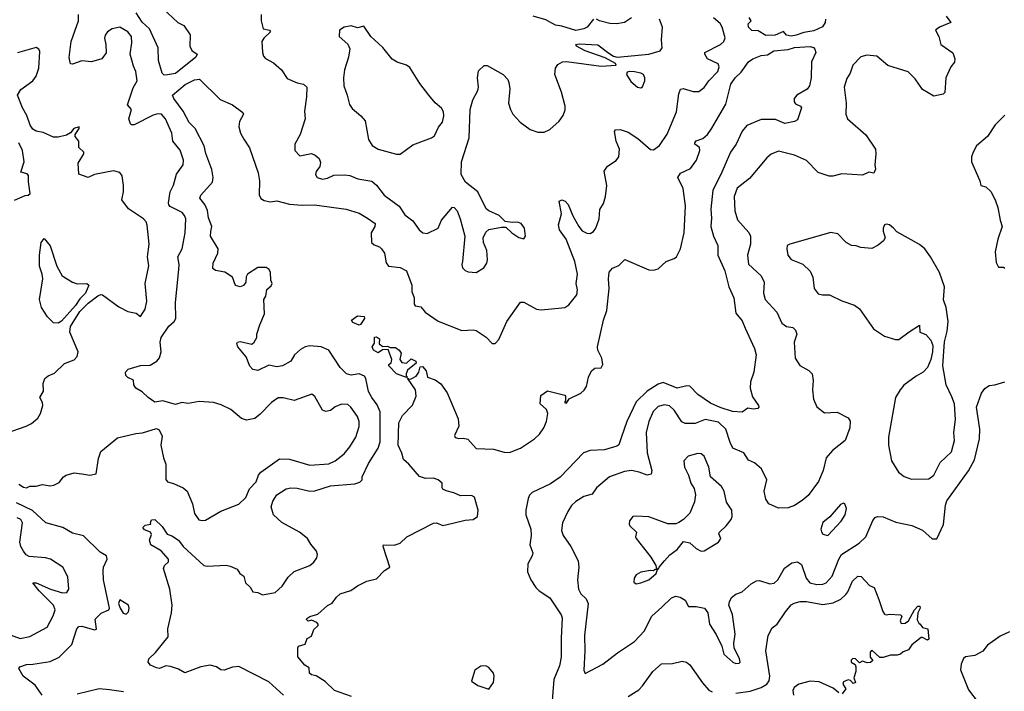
# Model space of a CAD drawing. Extents: x 2133489 to 2292442, y 756223 to 916462.
# Tile 357 of 463: x 2231121 to 2237341, y 844460 to 848702. Entities that reach past the tile are written whole.
import ezdxf

# ---------------------------------------------------------------- set-up
doc = ezdxf.new("R2010")
doc.units = 0

msp = doc.modelspace()

# ---------------------------------------------------------------- linework, layer by layer
at = {"layer": '0CON20XD'}
for points in [[(2232035, 848351.5), (2232020.8, 848365), (2231997.2, 848445), (2231995.3, 848525), (2231942.1, 848645), (2231895, 848687.3), (2231858.1, 848745)], [(2232025, 848772.9), (2232120.6, 848685), (2232158.6, 848665), (2232197.2, 848607.2), (2232196.4, 848535), (2232207.9, 848507.9), (2232242, 848485), (2232233.3, 848465), (2232105, 848363.1), (2232055, 848353.8), (2232035, 848351.5)], [(2231115, 845768.1), (2231145, 845749.2), (2231164.1, 845745.9), (2231185, 845755.7), (2231225, 845756.5), (2231265, 845766.4), (2231315, 845758.6), (2231337.9, 845762.1), (2231371.7, 845778.3), (2231398.8, 845815), (2231415.7, 845824.3), (2231465, 845840), (2231515, 845832.9), (2231565, 845825.7), (2231605, 845833.3), (2231619.1, 845930.9), (2231634.3, 845975), (2231738.9, 846061.1), (2231855, 846089.4), (2231897.8, 846092.2), (2231985, 846120.8), (2232001.9, 846111.9), (2232021.7, 846071.7), (2232013.1, 846015), (2232029.4, 845935), (2232045.6, 845895), (2232045, 845797.5), (2232055, 845783.8), (2232093.2, 845773.2), (2232155, 845744.3), (2232178.9, 845725), (2232212.2, 845645), (2232225, 845583.8), (2232254, 845544), (2232275, 845538.1), (2232295, 845540.6), (2232392.2, 845597.8), (2232505, 845641.8), (2232550.4, 845685), (2232572.1, 845737.9), (2232615, 845783.1), (2232629.4, 845825), (2232645.4, 845845), (2232761.9, 845928.1), (2232825, 845925.4), (2232955, 845889.2), (2233073.2, 845896.8), (2233115, 845915.6), (2233170.6, 845959.4), (2233206.7, 846005), (2233245, 846066), (2233266.7, 846133.3), (2233266.2, 846165), (2233255.9, 846195.9), (2233213.5, 846255), (2233195, 846271.5), (2233155, 846274.3), (2233115, 846257.5), (2233085, 846234.3), (2233055, 846228), (2233035, 846236.7), (2232985, 846322.5), (2232966, 846336), (2232855, 846297.1), (2232785, 846313.5), (2232755, 846312.7), (2232712.5, 846285), (2232639.8, 846210.2), (2232606, 846184), (2232555, 846173.1), (2232523.4, 846183.4), (2232455, 846239.3), (2232395, 846270), (2232345, 846283.9), (2232255, 846290.4), (2232185, 846277.1), (2232145, 846283.6), (2232105, 846271.5), (2232025, 846295.7), (2231975, 846286.7), (2231933.3, 846315), (2231895, 846351.2), (2231855, 846373.8), (2231842.9, 846395), (2231840, 846425), (2231805, 846442), (2231792, 846455), (2231788.8, 846475), (2231807.5, 846495), (2231885, 846517.1), (2231945, 846520.8), (2231988, 846545), (2232004.6, 846565.4), (2232014.6, 846605), (2232009.1, 846665), (2232015, 846693.8), (2232063.1, 846766.9), (2232097.5, 846795), (2232108.6, 846815), (2232105.5, 846915.5), (2232126.8, 847125), (2232128.8, 847155), (2232120.9, 847205), (2232148.5, 847255), (2232167.7, 847355), (2232170, 847445), (2232163.5, 847465), (2232146.9, 847485), (2232071.9, 847521.9), (2232062.5, 847532.5), (2232061.4, 847545), (2232071.4, 847615), (2232093, 847657), (2232112.8, 847727.2), (2232154.3, 847785), (2232155.6, 847815), (2232135, 847878), (2232088.5, 847935), (2232082.1, 847985), (2232043.3, 848075), (2232018, 848105), (2231995, 848107.5), (2231965, 848098.5), (2231845, 848038.8), (2231828.1, 848038.1), (2231820.8, 848045), (2231811.4, 848075), (2231828, 848135), (2231802.5, 848165), (2231839.1, 848270.9), (2231864, 848315), (2231856.1, 848373.9), (2231840.7, 848409.3), (2231818.6, 848485), (2231830, 848555), (2231826.7, 848596.7), (2231805, 848625.8), (2231754.1, 848654.1), (2231705, 848644.4), (2231675.4, 848624.6), (2231660.6, 848605), (2231656.9, 848585), (2231665.7, 848545), (2231667.7, 848492.3), (2231641.2, 848455), (2231575, 848435.8), (2231515, 848441.9), (2231455, 848420.8), (2231442.3, 848422.3), (2231434, 848464), (2231446.2, 848565), (2231493.5, 848695), (2231492.5, 848735)], [(2232646.7, 848735), (2232646.2, 848695), (2232660, 848645), (2232700, 848635), (2232706.7, 848625), (2232664.3, 848585), (2232651.9, 848565), (2232654.3, 848494.3), (2232661.7, 848471.7), (2232675, 848456.7), (2232725, 848430), (2232775.7, 848385.7), (2232810.9, 848330.9), (2232875, 848302.9), (2232915, 848295.8), (2232934.2, 848275), (2232933.1, 848215), (2232920, 848125), (2232924, 848075), (2232893.8, 847976.2), (2232858.8, 847915), (2232860, 847875), (2232891.2, 847841.2), (2232965, 847856.2), (2232987.3, 847847.3), (2233012.5, 847825), (2233020.7, 847800.7), (2233018, 847775), (2232995, 847743.3), (2232989.2, 847725), (2233000, 847705), (2233035, 847694.4), (2233065, 847700.6), (2233105, 847720), (2233175, 847721.4), (2233207.2, 847717.2), (2233257, 847697), (2233345, 847681.8), (2233376.2, 847656.2), (2233423.8, 847593.8), (2233518.5, 847525), (2233555, 847470), (2233605, 847432), (2233645, 847373.8), (2233667.5, 847355), (2233695, 847352), (2233764, 847385), (2233786, 847435), (2233855, 847517.5), (2233865, 847516.7), (2233884.2, 847494.2), (2233904, 847445), (2233934, 847335), (2233918.8, 847175), (2233914, 847155), (2233918.8, 847135), (2233935, 847118), (2233955, 847109.2), (2234005, 847106.2), (2234053.8, 847135), (2234071.9, 847165), (2234075.6, 847185), (2234071.2, 847245), (2234051.2, 847295), (2234050, 847325), (2234065, 847360), (2234085, 847377.5), (2234165, 847392.5), (2234191.7, 847391.7), (2234230, 847355), (2234275, 847326.2), (2234305, 847317.5), (2234316, 847335), (2234310, 847385), (2234290, 847415), (2234265, 847422.9), (2234231.2, 847421.2), (2234188.3, 847428.3), (2234150, 847465), (2234085, 847493.8), (2234067.3, 847507.3), (2234015.8, 847615), (2233936.7, 847675), (2233910.8, 847725), (2233911.8, 847805), (2233961.5, 847955), (2233966.7, 848135), (2233984.5, 848195.5), (2234015.6, 848254.4), (2234020, 848275), (2234012.5, 848335), (2234020.3, 848379.7), (2234055, 848412.5), (2234075, 848412.5), (2234175.8, 848355.8), (2234203.8, 848325), (2234212, 848305), (2234217.5, 848265), (2234210, 848175), (2234220.6, 848135), (2234236.4, 848106.4), (2234282, 848055), (2234345, 848008.6), (2234395, 847991.4), (2234435, 847992), (2234470.5, 848009.5), (2234529.5, 848060.5), (2234553.6, 848096.4), (2234566.4, 848133.6), (2234566.7, 848155), (2234543.8, 848245), (2234502.5, 848355), (2234506, 848395), (2234521.3, 848418.7), (2234550, 848435), (2234575, 848437.3), (2234795, 848409.3), (2234890, 848415), (2234885, 848426.2), (2234820.3, 848460.3), (2234693.3, 848505), (2234637.5, 848535), (2234633.6, 848546.4), (2234655, 848550), (2234773.2, 848543.2), (2234841.7, 848491.7), (2234872.5, 848472.5), (2234896.4, 848466.4), (2235095, 848484.5), (2235167.5, 848505), (2235180, 848525), (2235176, 848575), (2235182.5, 848655), (2235162.9, 848705)], [(2234745, 848706), (2234706.7, 848655), (2234685, 848643.8), (2234635, 848633.8), (2234545, 848662.2), (2234505, 848667.3), (2234445, 848700.4), (2234365, 848725.4)], [(2236972.5, 848725), (2237003.3, 848685), (2236931.4, 848655), (2236906.9, 848635), (2236926.9, 848596.9), (2236940.6, 848545), (2237015, 848492), (2237028.5, 848455), (2237025.6, 848434.4), (2237003.3, 848405), (2236972, 848335), (2236965, 848242.5), (2236955, 848232.5), (2236895, 848220), (2236825, 848262), (2236778.2, 848328.2), (2236732.6, 848372.6), (2236605, 848411.9), (2236535, 848471.9), (2236472.6, 848477.4), (2236435, 848466.9), (2236384.6, 848415.4), (2236366.3, 848363.7), (2236345, 848330), (2236328.6, 848275), (2236341.4, 848175), (2236340, 848105), (2236351.1, 848075), (2236466.5, 847975), (2236526.4, 847885), (2236530, 847855), (2236522.5, 847785), (2236527, 847757), (2236516.4, 847733.6), (2236485, 847740), (2236445, 847720), (2236315, 847728.9), (2236256.6, 847713.4), (2236235, 847713.3), (2236165, 847737.5), (2236092.2, 847812.2), (2236016.5, 847846.5), (2235915, 847872.2), (2235867.9, 847852.1), (2235839.7, 847830.3), (2235731.5, 847698.5), (2235653, 847637), (2235634.5, 847585), (2235639.2, 847495), (2235655, 847438.8), (2235727, 847357), (2235737.5, 847335), (2235738.6, 847285), (2235719.6, 847215), (2235725, 847158), (2235804.2, 847084.2), (2235823.8, 847045), (2235820.6, 846975), (2235830, 846935), (2235904.2, 846855), (2235936, 846785), (2235964.5, 846764.5), (2236005, 846757.5), (2236021.9, 846741.9), (2236030, 846715), (2236013.5, 846665), (2236020, 846565), (2236048.6, 846518.6), (2236105, 846485.6), (2236126.2, 846466.2), (2236133.3, 846423.3), (2236129.5, 846365), (2236135.6, 846305.6), (2236155.8, 846255.8), (2236205, 846218), (2236285, 846223.3), (2236355, 846186.7), (2236366.1, 846166.1), (2236366, 846125), (2236335, 846043.8), (2236255, 845980), (2236216, 845935), (2236197.1, 845855), (2236167.1, 845785), (2236102.4, 845697.6), (2236064, 845665), (2236015, 845633.1), (2235975, 845619.4), (2235915, 845617.1), (2235854.4, 845644.4), (2235835, 845673.3), (2235824.4, 845724.4), (2235841.4, 845795), (2235806.9, 845865), (2235763.8, 845903.8), (2235725, 845920.6), (2235695.4, 845965.4), (2235625, 845995.7), (2235608.2, 846031.8), (2235581.5, 846115), (2235535, 846159.1), (2235452.2, 846177.8), (2235387.4, 846152.6), (2235325, 846151.8), (2235303.1, 846163.1), (2235255.5, 846235.5), (2235225, 846263.1), (2235195, 846269.3), (2235155, 846258.5), (2235123.6, 846226.4), (2235095, 846163.8), (2235077.5, 846095), (2235084.6, 845965.4), (2235114.4, 845855.6), (2235109.1, 845830.9), (2235085, 845825.6), (2235035.2, 845845.2), (2234985, 845854.6), (2234941.4, 845848.6), (2234846.2, 845815), (2234764.7, 845745.3), (2234737.1, 845705), (2234685, 845690), (2234635, 845658.5), (2234607.1, 845632.9), (2234584.1, 845595.9), (2234551.1, 845525), (2234544.4, 845475), (2234554.6, 845444.6), (2234602.5, 845375), (2234650, 845285), (2234653.8, 845245), (2234645.6, 845164.4), (2234650.6, 845105), (2234665.8, 845075), (2234699.2, 845045), (2234711.4, 845015), (2234688, 844812), (2234690.9, 844715), (2234684.3, 844594.3), (2234692.5, 844572.5), (2234805, 844631.1), (2234897.4, 844702.6), (2235005, 844774.4), (2235065, 844840), (2235113.3, 844935), (2235178, 844992), (2235239.4, 845050.6), (2235265, 845060), (2235292.5, 845055), (2235325, 845036.2), (2235345, 844996.7), (2235395, 844996.7), (2235447.5, 844985), (2235467.5, 844955), (2235478.5, 844885), (2235519.8, 844819.8), (2235555.6, 844745.6), (2235568.8, 844695), (2235625, 844643.3), (2235645, 844636.2), (2235665, 844637.5), (2235672.5, 844645), (2235668.8, 844665), (2235634.3, 844735), (2235631.4, 844765), (2235641.7, 844821.7), (2235623.6, 844945), (2235601.4, 845005), (2235604, 845025), (2235617.7, 845052.3), (2235645, 845073.3), (2235685, 845088.8), (2235740.9, 845139.1), (2235775, 845157.1), (2235795, 845160), (2235858.9, 845138.9), (2235886, 845144), (2235909.6, 845165), (2235951.7, 845238.3), (2235998.3, 845271.7), (2236035, 845277.5), (2236059.3, 845260.7), (2236089.2, 845175), (2236113.1, 845145), (2236155.6, 845134.4), (2236195, 845135.8), (2236215.5, 845144.5), (2236253.6, 845186.4), (2236295.3, 845295), (2236312.7, 845325), (2236424.5, 845395), (2236465.3, 845434.7), (2236510.7, 845539.3), (2236525, 845558.8), (2236540, 845565), (2236575, 845562), (2236655, 845528.8), (2236757.3, 845507.3), (2236825, 845478.8), (2236885, 845423.8), (2236915, 845423.8), (2236955.7, 845514.3), (2236968.5, 845635), (2236977.7, 845662.3), (2237115, 845853.3), (2237152.6, 845922.6), (2237184, 846055), (2237185.8, 846115), (2237165.4, 846255), (2237196.1, 846343.9), (2237218.3, 846371.7), (2237245, 846391.2), (2237280, 846395), (2237345, 846415.7)], [(2234985, 848712.9), (2234942.5, 848685), (2234894.2, 848675.8), (2234848.3, 848678.3), (2234784.3, 848694.3), (2234765, 848706)], [(2235270.9, 848119.1), (2235285.5, 848234.5), (2235296, 848264), (2235312, 848268), (2235375, 848248.1), (2235411.7, 848248.3), (2235445, 848274), (2235474.4, 848315), (2235532.2, 848375), (2235540, 848405), (2235533.8, 848423.8), (2235466.7, 848455), (2235448.8, 848485), (2235448.8, 848495), (2235547.8, 848545), (2235568.9, 848565), (2235576.6, 848586.6), (2235559.4, 848655), (2235545, 848677.1), (2235504.5, 848714.5)], [(2235995, 848599.1), (2235964.1, 848604.1), (2235945, 848626.7), (2235892.5, 848605), (2235835, 848603.1), (2235785, 848631.2), (2235745, 848634), (2235724, 848655), (2235722.5, 848675), (2235742.5, 848695), (2235730, 848715)], [(2236211.5, 848705), (2236208.6, 848685), (2236192.4, 848657.6), (2236138, 848632), (2236075, 848622.2), (2236025, 848604.7), (2235995, 848599.1)], [(2233501.7, 847851.7), (2233525, 847853.3), (2233605, 847912), (2233722.5, 847955), (2233741.7, 847968.3), (2233767.7, 848022.3), (2233791.2, 848055), (2233800.8, 848095), (2233799.3, 848119.3), (2233785, 848143.8), (2233745, 848177.5), (2233706.2, 848225), (2233649.3, 848299.3), (2233585, 848399.6), (2233565, 848415.3), (2233504.8, 848434.8), (2233475, 848451.8), (2233416.2, 848526.2), (2233340, 848595), (2233295, 848660.6), (2233255, 848651.1), (2233215, 848662.7), (2233170, 848655), (2233142.5, 848635), (2233140, 848595), (2233195, 848546.7), (2233207.3, 848517.3), (2233198.6, 848465), (2233172.7, 848385), (2233166.5, 848335), (2233168, 848285), (2233189.2, 848225), (2233205.6, 848165.6), (2233220.5, 848140.5), (2233276.7, 848095), (2233302.7, 848062.7), (2233324.4, 847944.4), (2233347.3, 847907.3), (2233385, 847883.8), (2233501.7, 847851.7)], [(2231035, 846090.8), (2231162.5, 846135), (2231195, 846151.2), (2231236.7, 846185), (2231252.5, 846215), (2231266.7, 846265), (2231266, 846285), (2231248, 846315), (2231271.2, 846355), (2231268.8, 846405), (2231281.2, 846435), (2231301.7, 846451.7), (2231340.3, 846469.7), (2231405, 846530), (2231465, 846554.2), (2231485, 846573.8), (2231491.1, 846605), (2231437.4, 846727.4), (2231442.2, 846765), (2231501.1, 846858.9), (2231555, 846912.5), (2231615, 846958.5), (2231635, 846967.1), (2231645, 846964.3), (2231747.6, 846887.6), (2231805, 846859.2), (2231857.6, 846847.6), (2231885, 846827.5), (2231915, 846873.8), (2231923.5, 846925), (2231913.8, 847035), (2231936.4, 847146.4), (2231929.5, 847205), (2231939.1, 847285), (2231926.8, 847405), (2231920.8, 847425), (2231904.5, 847445), (2231807.8, 847507.8), (2231766.7, 847565), (2231778.1, 847615), (2231777.1, 847655), (2231768, 847715), (2231755, 847736.7), (2231715, 847748), (2231595, 847724.2), (2231555, 847706), (2231495.9, 847725.9), (2231490.5, 847795), (2231525.7, 847855), (2231526, 847865), (2231496, 847895), (2231496, 847935), (2231472, 847965), (2231472.3, 847977.7), (2231496.2, 848015), (2231496.4, 848026.4), (2231464.2, 848015.8), (2231441.7, 847988.3), (2231417.3, 847972.7), (2231365, 847959.2), (2231335, 847959.2), (2231268.8, 847988.8), (2231225, 847998.9), (2231205, 848011.1), (2231186.9, 848035), (2231166.6, 848096.6), (2231139.5, 848145), (2231108.6, 848225), (2231129.4, 848260.6), (2231204.7, 848315.3), (2231225.5, 848345), (2231243.3, 848395), (2231249.3, 848500.7), (2231243.3, 848515), (2231225, 848526.7), (2231107.7, 848492.3)], [(2233217.8, 844427.8), (2233110, 844465), (2233051.7, 844521.7), (2232995, 844556.7), (2232963.9, 844563.9), (2232952.5, 844575), (2232949.3, 844609.3), (2232922.5, 844625), (2232877.5, 844677.5), (2232877.5, 844735), (2232882.5, 844745), (2232925, 844757.5), (2232937, 844793), (2232965, 844807.5), (2232979.3, 844850.7), (2233007.5, 844875), (2233007.5, 844885), (2232997.5, 844895), (2232965, 844910), (2232943.6, 844903.6), (2232933, 844913), (2232935, 844920), (2232955, 844932.5), (2233005, 844946.7), (2233065, 845002.5), (2233095, 845016.7), (2233123.3, 845055), (2233146.7, 845075), (2233213, 845097), (2233255, 845126), (2233313.3, 845155), (2233375, 845170), (2233425, 845223.8), (2233460, 845245), (2233417.5, 845375), (2233420, 845385), (2233485.9, 845384.1), (2233523.9, 845396.1), (2233567.5, 845435), (2233735, 845521.2), (2233755, 845523.8), (2233795, 845508), (2233858.3, 845521.7), (2233935, 845542), (2233985, 845546.2), (2234013.8, 845565), (2234016.5, 845605), (2233995, 845686.2), (2233975, 845696), (2233905, 845695.6), (2233864.5, 845714.5), (2233815, 845725.4), (2233795, 845737.1), (2233790, 845745), (2233790.8, 845775), (2233765, 845796.7), (2233735, 845805.5), (2233685, 845803.9), (2233646.4, 845816.4), (2233580, 845895), (2233545, 845923.8), (2233535.5, 845965), (2233512.5, 846015), (2233516.4, 846155), (2233538.6, 846201.4), (2233602.3, 846267.7), (2233626.7, 846325), (2233621.4, 846365), (2233571.7, 846438.3), (2233581.7, 846431.7), (2233595, 846433.3), (2233625, 846451.2), (2233642, 846475), (2233650.5, 846509.5), (2233665, 846512.5), (2233689.4, 846485), (2233698, 846445), (2233745, 846426.7), (2233781.1, 846401.1), (2233821.8, 846345), (2233891.5, 846181.5), (2233894.5, 846135.5), (2233868.8, 846075), (2233873, 846063), (2233895, 846056), (2233925, 846059.2), (2233952.9, 846052.9), (2234005, 845994.4), (2234115, 845990), (2234181.1, 845971.1), (2234215, 845968.1), (2234284.9, 845995.1), (2234374.1, 846055), (2234405.8, 846084.2), (2234432.3, 846125), (2234450, 846165), (2234458.1, 846215), (2234449.1, 846239.1), (2234410, 846275), (2234412.3, 846327.7), (2234455, 846357.5), (2234565, 846330), (2234570, 846325), (2234570, 846295), (2234563.6, 846283.6), (2234575, 846280), (2234591.7, 846308.3), (2234665, 846343.3), (2234687.7, 846362.3), (2234702.5, 846385), (2234713.3, 846445), (2234733.3, 846485), (2234755, 846500), (2234795, 846503.3), (2234803.8, 846525), (2234797.8, 846565), (2234774.2, 846615), (2234770.8, 846635), (2234809.3, 846805), (2234829.6, 846865), (2234845.3, 847004.7), (2234840, 847065), (2234845, 847107.5), (2234865, 847133.3), (2234905, 847150), (2234943.3, 847186.7), (2235095, 847122.7), (2235125, 847119.1), (2235155, 847127.5), (2235204.5, 847175.5), (2235255.9, 847194.1), (2235270, 847205), (2235295, 847253.8), (2235318, 847355), (2235327, 847527), (2235312.7, 847635), (2235278.9, 847705), (2235295, 847732.5), (2235358.3, 847761.7), (2235396.7, 847815), (2235417.1, 847875), (2235414.4, 847894.4), (2235386.7, 847915), (2235386.2, 847925), (2235395, 847936.7), (2235437.3, 847952.7), (2235465, 847978), (2235493.6, 848016.4), (2235581.2, 848168.8), (2235612.7, 848295), (2235639.7, 848335), (2235679, 848371), (2235724.3, 848435), (2235752.5, 848455), (2235804, 848475), (2235845, 848479.6), (2235885, 848504.7), (2235976.3, 848513.7), (2236015, 848526.9), (2236115, 848531.9), (2236135, 848525.8), (2236144.2, 848515), (2236149.2, 848495), (2236123.1, 848435), (2236120, 848335), (2236109.2, 848285), (2236095, 848264), (2236030, 848225), (2236014, 848205), (2236014.2, 848184.2), (2236021.2, 848171.2), (2236052.5, 848155), (2236060, 848145), (2236035, 848070), (2236015, 848058.8), (2235955, 848046.7), (2235895, 848072.5), (2235805, 848072), (2235715, 848034.3), (2235685, 847998), (2235647.7, 847915), (2235611.6, 847865), (2235551.1, 847725), (2235500, 847625), (2235486.9, 847505), (2235491.5, 847448.5), (2235487.5, 847395), (2235504.6, 847334.6), (2235531.4, 847275), (2235530.4, 847215), (2235576.2, 847115), (2235601.5, 847015), (2235631.5, 846945), (2235645, 846848.8), (2235685, 846800), (2235702.9, 846752.9), (2235762.2, 846625), (2235773.3, 846585), (2235758.2, 846475), (2235738.5, 846415), (2235735.3, 846375.3), (2235750.3, 846320.3), (2235788, 846265), (2235790, 846255), (2235783.8, 846246.2), (2235755, 846242), (2235721.7, 846248.3), (2235685, 846222.5), (2235623.6, 846226.4), (2235545, 846251.9), (2235485, 846279.7), (2235404.4, 846334.4), (2235355, 846386.4), (2235335, 846390), (2235275, 846374.4), (2235185, 846410.7), (2235155, 846399.2), (2235084.2, 846355.8), (2235015, 846287.9), (2234956.4, 846165), (2234922.1, 846067.9), (2234905, 846016), (2234892.5, 846007.5), (2234815, 845984.6), (2234725, 845981.2), (2234683.3, 845966.7), (2234535, 845813.1), (2234475, 845770.6), (2234358.8, 845715), (2234341.2, 845698.8), (2234332.2, 845677.8), (2234317.7, 845605), (2234317.5, 845575), (2234349.6, 845485), (2234351.8, 845445), (2234344.5, 845385), (2234362.2, 845335), (2234358.1, 845315), (2234331.8, 845265), (2234328.8, 845215), (2234349.6, 845165), (2234381.8, 845115), (2234401.8, 845095), (2234470.7, 845050.7), (2234542.2, 844942.2), (2234547.6, 844925), (2234541.9, 844795), (2234541.7, 844675), (2234530.1, 844619.9), (2234495.6, 844535), (2234482.6, 844375)], [(2235045, 848271.2), (2235055, 848277.5), (2235070.6, 848315), (2235071.1, 848335), (2235061.9, 848355), (2235045, 848364.5), (2235005, 848372.2), (2234974.3, 848375.7), (2234958.8, 848371.2), (2234953.3, 848355), (2234980.7, 848310.7), (2235023.3, 848275), (2235045, 848271.2)], [(2232788.5, 844435), (2232695, 844519.5), (2232505, 844617.5), (2232465, 844613.1), (2232414, 844594), (2232392.5, 844595), (2232364.3, 844614.3), (2232325, 844624.2), (2232265, 844615.6), (2232165, 844576), (2232125, 844600.8), (2232074.1, 844615.9), (2232045, 844620), (2232005.4, 844604.6), (2231985, 844607.7), (2231948.2, 844625), (2231932.7, 844645), (2231937.1, 844665), (2231980, 844705), (2232058.8, 844805), (2232056.2, 844855), (2232080, 844955), (2232083.8, 845005), (2232070, 845105), (2232030.8, 845235), (2232036.2, 845255), (2232061.7, 845278.3), (2232060.8, 845295), (2232015, 845346.9), (2231950.8, 845385), (2231941.2, 845415), (2231955, 845450), (2231947.5, 845465), (2231910.3, 845480.3), (2231900, 845495), (2231915, 845508.8), (2231950, 845515), (2231947.5, 845525), (2231955, 845542.5), (2231975, 845545.7), (2232020.8, 845500.8), (2232053, 845453), (2232082.2, 845442.2), (2232125, 845414.5), (2232155, 845374.3), (2232285.5, 845255.5), (2232305, 845250), (2232425, 845255.8), (2232451.1, 845251.1), (2232495, 845231.2), (2232512, 845205), (2232536.8, 845186.8), (2232547.1, 845145), (2232577.5, 845117.5), (2232595, 845088.8), (2232625, 845084), (2232655, 845070), (2232735, 845083.1), (2232779.2, 845125), (2232818.3, 845181.7), (2232855, 845217.5), (2232953.3, 845255), (2232980, 845275), (2232997.7, 845302.3), (2233003.3, 845325), (2232996.7, 845345), (2232959.5, 845389.5), (2232940, 845425), (2232888.8, 845465), (2232777, 845527), (2232724.5, 845575), (2232710.9, 845625), (2232719.4, 845660.6), (2232745, 845700), (2232775, 845720.8), (2232805, 845738), (2232835, 845744.2), (2232875, 845742.5), (2232954.4, 845724.4), (2232985, 845725.7), (2233085, 845758.5), (2233239.1, 845770.9), (2233269.7, 845780.3), (2233283.8, 845795), (2233284.3, 845815), (2233325, 845899.2), (2233386.2, 845995), (2233397.5, 846035), (2233397.9, 846225), (2233379.8, 846269.8), (2233345, 846315.8), (2233325, 846354), (2233308.1, 846435), (2233299.7, 846449.7), (2233265.5, 846465.5), (2233215, 846457.5), (2233185, 846465.6), (2233146, 846506), (2233075, 846614.4), (2233026.3, 846636.3), (2232955, 846641.8), (2232925, 846636.2), (2232895, 846619.5), (2232857.1, 846585), (2232835, 846544.3), (2232782.5, 846515), (2232745, 846510), (2232695, 846519.2), (2232625, 846485.6), (2232595, 846493.3), (2232575, 846514), (2232552.8, 846572.8), (2232500, 846635), (2232493.6, 846656.4), (2232497.5, 846665), (2232515, 846670), (2232587.1, 846652.9), (2232603.3, 846665), (2232620, 846695), (2232620, 846715), (2232638, 846775), (2232668, 846845), (2232663.3, 846935), (2232676.2, 846955), (2232682.3, 846997.7), (2232709.3, 847020.7), (2232716.7, 847035), (2232707, 847057), (2232706.7, 847105), (2232696.2, 847125), (2232677.7, 847137.7), (2232625, 847136.2), (2232560, 847095), (2232551.7, 847078.3), (2232550, 847045), (2232535, 847023.3), (2232515, 847013.8), (2232485, 847022.5), (2232466.1, 847076.1), (2232418.1, 847108.1), (2232357.3, 847117.3), (2232341.1, 847131.1), (2232344.4, 847165), (2232372.7, 847227.3), (2232374.1, 847254.1), (2232326.2, 847335), (2232328, 847365), (2232336, 847395), (2232315, 847450), (2232306.7, 847496.7), (2232291.5, 847535), (2232260, 847575), (2232266.3, 847593.7), (2232338.6, 847675), (2232343.1, 847705), (2232336, 847755), (2232297.2, 847857.2), (2232285.9, 847905), (2232230.5, 848015), (2232192.8, 848052.8), (2232154.1, 848125), (2232095.3, 848205), (2232087.7, 848225), (2232166.5, 848293.5), (2232225, 848323.3), (2232257.3, 848327.3), (2232387, 848197), (2232466.2, 848165), (2232531.2, 848115), (2232534.3, 848105), (2232510.7, 848059.3), (2232505.4, 848025), (2232515.3, 847985.3), (2232538.1, 847948.1), (2232573.1, 847893.1), (2232628.2, 847735), (2232636.2, 847685), (2232634.4, 847595.6), (2232645, 847572.9), (2232665, 847561.1), (2232705, 847550.8), (2232745, 847557.1), (2232825, 847537.8), (2232905, 847530.7), (2232983.4, 847533.4), (2233184.5, 847504.5), (2233265, 847479.4), (2233319.2, 847449.2), (2233365.8, 847414.2), (2233364.2, 847395), (2233340.8, 847355), (2233344.2, 847294.2), (2233360.9, 847280.9), (2233395, 847267.5), (2233407.5, 847255), (2233425, 847226.7), (2233435.9, 847165.9), (2233450, 847145), (2233525, 847137.3), (2233564.3, 847115), (2233598.5, 847025), (2233598.2, 846985), (2233612.2, 846945), (2233612.9, 846905), (2233620, 846895), (2233655, 846887.5), (2233682.5, 846855), (2233765, 846798), (2233915, 846739.2), (2233985, 846743.8), (2234005, 846738.8), (2234067.3, 846697.3), (2234105, 846657.5), (2234125, 846656.7), (2234147.7, 846682.3), (2234198, 846795), (2234285, 846918.8), (2234305, 846917.5), (2234385, 846872.9), (2234415, 846870), (2234545, 846881.4), (2234565.5, 846884.5), (2234589.7, 846900.3), (2234640, 846965), (2234643.8, 846995), (2234636.7, 847035), (2234644.6, 847095), (2234627.9, 847175), (2234572.5, 847315), (2234530.9, 847375), (2234525.5, 847405.5), (2234542.7, 847475), (2234529.2, 847555), (2234545, 847563.3), (2234565.9, 847555.9), (2234585.3, 847535.3), (2234615, 847462.5), (2234652.9, 847395), (2234675, 847368.5), (2234703.7, 847353.6), (2234725, 847351.2), (2234745, 847364.5), (2234759.6, 847385), (2234781.8, 847445), (2234785, 847503.3), (2234808.6, 847541.4), (2234822.2, 847585), (2234830, 847655), (2234812.9, 847745), (2234835, 847776.2), (2234888.3, 847811.7), (2234906.2, 847836.2), (2234909.2, 847885), (2234888.8, 847935), (2234878.8, 847995), (2234885, 848006.2), (2234915, 848009.2), (2234965, 847991.5), (2235025, 847951.4), (2235105, 847882), (2235125, 847879.2), (2235162.8, 847907.2), (2235211.9, 847978.1), (2235270.9, 848119.1)], [(2237345, 848098.8), (2237282.6, 848037.4), (2237235, 847964), (2237164.1, 847905.9), (2237143.8, 847866.2), (2237132.5, 847835), (2237132.5, 847805), (2237186.2, 847685), (2237193.3, 847655), (2237225, 847646), (2237255, 847616.2), (2237284, 847565), (2237300.8, 847515), (2237313.8, 847435), (2237326.7, 847395), (2237300, 847315), (2237283.8, 847235), (2237288.8, 847168.8), (2237305, 847140), (2237335, 847140), (2237343, 847133)], [(2231087.8, 847562.2), (2231155, 847590.8), (2231175.9, 847594.1), (2231186.7, 847605), (2231177.1, 847677.1), (2231178.1, 847718.1), (2231167.8, 847727.8), (2231128.3, 847738.3), (2231148.9, 847805), (2231138.2, 847875), (2231116.4, 847925)], [(2236755, 845799.4), (2236865, 845801.4), (2236895.8, 845825), (2236935, 845904.3), (2237007, 845973), (2237025.4, 846045), (2237022.3, 846095), (2237032.9, 846177.1), (2237025.3, 846275), (2237010.1, 846320.1), (2236973.1, 846395), (2236951.4, 846515), (2236962.3, 846667.7), (2236980.8, 846735), (2236987.1, 846795), (2236972.5, 846885), (2236957.5, 846932.5), (2236963.3, 847015), (2236931.2, 847105), (2236874, 847205), (2236838, 847255), (2236805, 847282), (2236661.2, 847361.2), (2236640, 847385), (2236615, 847405.8), (2236595, 847411.2), (2236585, 847406.7), (2236576.2, 847385), (2236576.4, 847366.4), (2236587.5, 847325), (2236577.5, 847305), (2236545, 847277.5), (2236505, 847257.5), (2236435, 847262.5), (2236405, 847273.8), (2236375, 847276), (2236341.2, 847295), (2236289.7, 847349.7), (2236245, 847358.8), (2235985, 847284.3), (2235970, 847275), (2235967.5, 847255), (2235974.2, 847215), (2235995, 847188), (2236068.3, 847158.3), (2236114, 847114), (2236131.4, 847075), (2236140, 847005), (2236165, 846970.8), (2236193.2, 846963.2), (2236237.5, 846965), (2236315, 846925.8), (2236395, 846900), (2236425, 846876.7), (2236515, 846750), (2236584.2, 846704.2), (2236653.1, 846683.1), (2236675, 846682.7), (2236739, 846731), (2236805, 846772.5), (2236807.5, 846727.5), (2236845, 846713.3), (2236877.1, 846677.1), (2236888.8, 846645), (2236888, 846605), (2236876.7, 846555), (2236855.5, 846504.5), (2236828, 846475), (2236785, 846451.4), (2236706.6, 846393.4), (2236682.2, 846365), (2236654, 846316), (2236608.9, 846065), (2236610, 846015), (2236628, 845915), (2236672.9, 845845), (2236707.7, 845817.7), (2236755, 845799.4)], [(2231365, 846784.6), (2231335, 846788.2), (2231298.1, 846825), (2231260, 846885), (2231246.7, 846935), (2231267.5, 847065), (2231264.1, 847094.1), (2231246.2, 847145), (2231245.8, 847215), (2231256.2, 847295), (2231275, 847320), (2231314.3, 847274.3), (2231356.7, 847145), (2231390, 847085), (2231455, 847043.8), (2231485, 847034), (2231546.1, 847036.1), (2231558.8, 847025), (2231537.7, 846975), (2231501, 846939), (2231475, 846897.9), (2231385, 846797.5), (2231365, 846784.6)], [(2233265, 846772.5), (2233225, 846788.8), (2233217.5, 846805), (2233255, 846832.5), (2233298.3, 846828.3), (2233300, 846815), (2233275, 846777.5), (2233265, 846772.5)], [(2233565, 846442.5), (2233501.2, 846465), (2233453.8, 846515), (2233452.5, 846525), (2233467.5, 846535), (2233472, 846555), (2233448.3, 846618.3), (2233413, 846617), (2233385, 846597.5), (2233356.7, 846615), (2233347.5, 846635), (2233361.7, 846658.3), (2233363.6, 846696.4), (2233375, 846700), (2233395, 846686.7), (2233392.5, 846655), (2233415, 846637.5), (2233445, 846640), (2233462.5, 846632.5), (2233495, 846631.4), (2233519.2, 846615), (2233532, 846595), (2233523.3, 846555), (2233535, 846537.5), (2233565, 846532.5), (2233595, 846560), (2233623.3, 846545), (2233626.4, 846533.6), (2233571.7, 846488.3), (2233562.5, 846465), (2233561.7, 846451.7), (2233570, 846445), (2233565, 846442.5)], [(2235155, 845230), (2235160, 845245), (2235194, 845285), (2235228.5, 845321.5), (2235274.3, 845355), (2235315, 845406.2), (2235355, 845398), (2235395, 845361.4), (2235425, 845344.4), (2235445, 845347.5), (2235535, 845402.5), (2235551.2, 845425), (2235538, 845455), (2235542.5, 845465), (2235584.8, 845505.2), (2235615.3, 845545), (2235620.9, 845565), (2235620, 845605), (2235585.5, 845655.5), (2235571.1, 845725), (2235553.6, 845753.6), (2235485.5, 845815.5), (2235474.5, 845875), (2235445.5, 845945), (2235425, 845959.1), (2235405, 845961.8), (2235344.7, 845945.3), (2235317.1, 845915), (2235320.5, 845875), (2235345.5, 845825), (2235360.6, 845775), (2235380.9, 845740.9), (2235391.2, 845701.2), (2235383.4, 845656.6), (2235355, 845586.2), (2235315, 845546), (2235284.4, 845525.6), (2235265, 845517.5), (2235215, 845518.8), (2235095, 845561.2), (2235013, 845567), (2234995, 845563.3), (2234974.1, 845535.9), (2234971.2, 845515), (2234975.8, 845505), (2235017.1, 845465), (2235010.8, 845435), (2235015.8, 845425), (2235107.9, 845307.9), (2235140, 845255), (2235141.7, 845241.7), (2235155, 845230)], [(2231648.8, 845221.2), (2231651.2, 845245), (2231673.8, 845295), (2231668.8, 845315), (2231628.9, 845338.9), (2231525, 845442.9), (2231455, 845459.4), (2231395, 845495.5), (2231286.7, 845525), (2231202.6, 845602.6), (2231100.4, 845650.4)], [(2236225, 845444.3), (2236310, 845535), (2236335, 845574), (2236344.4, 845615), (2236334.2, 845644.2), (2236325, 845648), (2236305, 845639.2), (2236237.8, 845562.2), (2236195, 845526), (2236182.7, 845485), (2236185, 845466.7), (2236195, 845453.1), (2236225, 845444.3)], [(2231045, 844822.9), (2231125, 844794.5), (2231185, 844805.6), (2231295, 844866), (2231333.1, 844936.9), (2231345.3, 844975), (2231336, 845005), (2231243.8, 845095), (2231203.9, 845146.1), (2231225, 845145.6), (2231315.8, 845105.8), (2231391.1, 845081.1), (2231418.8, 845085), (2231431.1, 845105), (2231425, 845182.5), (2231394.4, 845244.4), (2231315.5, 845295.5), (2231285, 845303.3), (2231182, 845312), (2231163, 845323), (2231144.6, 845344.6), (2231128.1, 845375), (2231122.4, 845402.4), (2231138.5, 845525), (2231129.4, 845545), (2231105, 845556.1)], [(2231263.3, 844435), (2231219.1, 844499.1), (2231144.2, 844555), (2231116.2, 844605), (2231122.5, 844615), (2231165, 844629.5), (2231205, 844630.5), (2231315, 844648.9), (2231370, 844675), (2231450, 844755), (2231482.9, 844855), (2231495, 844868.6), (2231515, 844870.4), (2231595, 844848.9), (2231607.6, 844852.4), (2231598, 844915), (2231636.7, 844953.3), (2231683.8, 844975), (2231687.8, 844985), (2231651.4, 845165), (2231648.8, 845221.2)], [(2235015, 845138), (2235045, 845144.2), (2235095.6, 845164.4), (2235142.5, 845205), (2235150, 845230), (2235135, 845230), (2235125, 845220), (2235105, 845222.5), (2235045, 845212), (2235016.2, 845195), (2235002, 845175), (2235000.3, 845150.3), (2235015, 845138)], [(2235645, 844448.2), (2235735, 844460), (2235805.9, 844484.1), (2235840, 844505), (2235854.7, 844525.3), (2235860.7, 844555), (2235835.3, 844715), (2235848.3, 844811.7), (2235875, 844860.8), (2235906.2, 844885), (2235957.7, 844962.3), (2235995, 845006), (2236013.2, 845016.8), (2236052.3, 845027.7), (2236092.1, 845027.9), (2236195, 845007.6), (2236260.5, 845019.5), (2236307.9, 845042.1), (2236338.7, 845071.3), (2236351.9, 845088.1), (2236381.4, 845155), (2236415, 845188), (2236435.6, 845185.6), (2236488.3, 845128.3), (2236518.8, 845115), (2236548.9, 845038.9), (2236574.1, 844964.1), (2236585, 844947.5), (2236595, 844942.5), (2236615, 844946.7), (2236685, 844942.5), (2236692.5, 844935), (2236682.5, 844905), (2236688.3, 844888.3), (2236715, 844891.2), (2236735.7, 844904.3), (2236774.2, 844975), (2236795, 844997.5), (2236807.5, 844997.5), (2236808.8, 844985), (2236793.6, 844956.4), (2236790.7, 844910.7), (2236800, 844890), (2236810, 844885), (2236823.6, 844863.6), (2236857.5, 844855), (2236865, 844790), (2236855, 844782.5), (2236825, 844800), (2236815, 844800), (2236757, 844753), (2236735, 844722.5), (2236701.7, 844708.3), (2236685.9, 844694.1), (2236665, 844688.8), (2236622.3, 844687.7), (2236575, 844673.8), (2236553.6, 844673.6), (2236505, 844720), (2236493, 844707), (2236492.5, 844675), (2236510, 844655), (2236495, 844642.5), (2236475, 844640), (2236445, 844650), (2236425, 844640), (2236400, 844665), (2236383, 844667), (2236373, 844657), (2236373.6, 844643.6), (2236398.3, 844628.3), (2236402.5, 844615), (2236402.5, 844585), (2236390, 844545), (2236400, 844515), (2236385, 844510), (2236368.3, 844528.3), (2236355, 844532.5), (2236325, 844520), (2236320, 844505), (2236340, 844475), (2236317, 844443)], [(2231795, 844946.7), (2231807.7, 844962.3), (2231813.8, 844985), (2231808.8, 845005), (2231755, 845037.5), (2231746.2, 845015), (2231757.1, 844985), (2231775, 844954.2), (2231795, 844946.7)], [(2237374.3, 844835.7), (2237315, 844807.5), (2237235, 844752), (2237205, 844714), (2237155, 844686.7), (2237095, 844678.1), (2237082.1, 844667.9), (2237067.8, 844632.2), (2237064.5, 844595), (2237115, 844468.8)], [(2234965, 844426.2), (2235031.3, 844468.7), (2235056.1, 844493.9), (2235121.4, 844585), (2235175, 844634), (2235245, 844636.5), (2235305, 844649.4), (2235333.3, 844645), (2235355, 844627.5), (2235435, 844513.3), (2235475, 844467.9), (2235495.8, 844455.8)], [(2234085, 844473.8), (2234114, 844515), (2234118.8, 844555), (2234113.8, 844575), (2234085, 844611.2), (2234065, 844620), (2234035, 844618.8), (2233995.8, 844594.2), (2233976.2, 844525), (2234015, 844496.2), (2234085, 844473.8)], [(2236295, 844450), (2236260.6, 844480.6), (2236170.3, 844520.3), (2236115, 844524.4), (2236043.3, 844505), (2236014.2, 844485), (2236005.8, 844465), (2236010, 844435)], [(2231777.4, 844457.4), (2231689.5, 844469.5), (2231623.4, 844476.6), (2231485, 844442.7)], [(2237115, 844468.8), (2237175, 844388.9)]]:
    msp.add_lwpolyline(points, dxfattribs=at)

doc.saveas('drawing.dxf')
